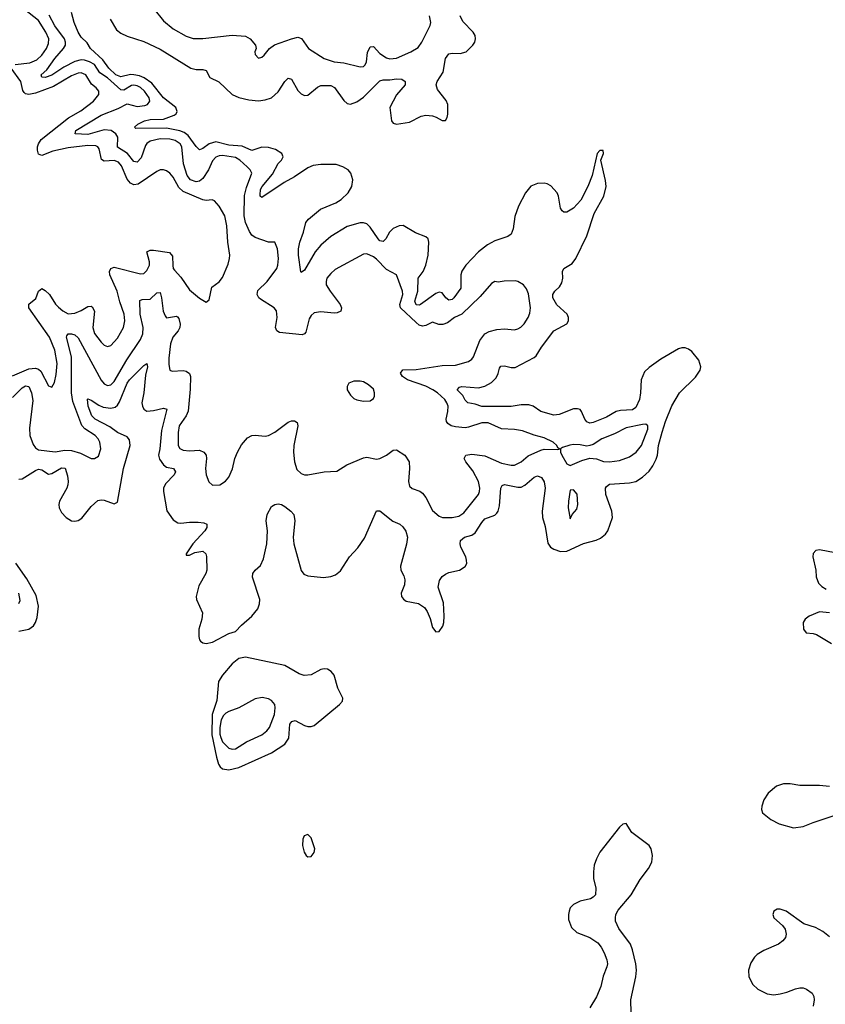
# Model space of a CAD drawing. Header units: inches. Extents: x 1954678 to 2060271, y 904822 to 1016299.
# Tile 384 of 403: x 2033454 to 2038364, y 1002822 to 1008826. Entities that reach past the tile are written whole.
import ezdxf

# ---------------------------------------------------------------- set-up
doc = ezdxf.new("R2010")
doc.units = ezdxf.units.IN
doc.header["$MEASUREMENT"] = 0
doc.layers.add('C0030', color=7, linetype='Continuous')

msp = doc.modelspace()

# ---------------------------------------------------------------- linework, layer by layer
at = {"layer": 'C0030', "color": 5}
for points, elevation in [([(2033426.2, 1008553.8), (2033516.3, 1008563.7), (2033558.7, 1008581.3), (2033588.5, 1008610), (2033616.9, 1008650), (2033630, 1008680.5), (2033631.5, 1008710), (2033613.7, 1008750), (2033570, 1008822), (2033455.4, 1008910)], 480), ([(2033410, 1006522.9), (2033470, 1006581.5), (2033490, 1006593.2), (2033510, 1006589.2), (2033526.3, 1006550), (2033535.1, 1006504.9), (2033514.6, 1006334.6), (2033516.8, 1006290), (2033535.9, 1006235.9), (2033550, 1006215.6), (2033570, 1006203.2), (2033670, 1006191.5), (2033730, 1006201.8), (2033770, 1006198.5), (2033824, 1006184), (2033890, 1006150.4), (2033910, 1006150.4), (2033934.8, 1006165.3), (2033948.4, 1006210), (2033942.4, 1006250), (2033932.7, 1006270), (2033915.1, 1006290), (2033850.7, 1006330.7), (2033832.1, 1006352.1), (2033777.4, 1006497.4), (2033770.3, 1006550), (2033769.9, 1006770), (2033739.8, 1006890), (2033741.5, 1006898.5), (2033749.8, 1006910.2), (2033770.8, 1006910.8), (2033790, 1006904.9), (2033810, 1006886.9), (2033950, 1006628), (2033970, 1006605.4), (2033990, 1006595.9), (2034010, 1006600.2), (2034030, 1006620.2), (2034107.2, 1006752.8), (2034190, 1006876.5), (2034205.8, 1006910), (2034206.8, 1006950), (2034188.5, 1007031.5), (2034186, 1007114), (2034200, 1007120), (2034250, 1007121.5), (2034290, 1007160.3), (2034310, 1007162.4), (2034318.9, 1007130), (2034328.7, 1007048.7), (2034341, 1007021), (2034350, 1007009.2), (2034410, 1007018), (2034415.2, 1007015.2), (2034424.7, 1007004.7), (2034433.4, 1006970), (2034431, 1006950), (2034420.2, 1006930), (2034387.1, 1006890), (2034373, 1006850), (2034363, 1006763), (2034362.9, 1006722.9), (2034368.5, 1006690), (2034382.7, 1006682.8), (2034450, 1006686.8), (2034470, 1006683.2), (2034488.6, 1006668.6), (2034494.8, 1006650), (2034492.8, 1006572.8), (2034480.8, 1006439.3), (2034469.6, 1006410.4), (2034426.8, 1006350), (2034419.3, 1006310), (2034419.6, 1006230), (2034431, 1006211), (2034450, 1006201.8), (2034490, 1006197.7), (2034550, 1006201.4), (2034577.4, 1006190), (2034590.2, 1006170), (2034593.6, 1006150), (2034586.7, 1006090), (2034590.4, 1006050), (2034607.6, 1006007.6), (2034628.7, 1005988.7), (2034673.2, 1005990), (2034708, 1006012), (2034730, 1006037.3), (2034751.9, 1006088.1), (2034765.7, 1006150), (2034782, 1006190), (2034806.4, 1006233.6), (2034842.6, 1006277.4), (2034870, 1006290.3), (2034890, 1006293.4), (2034950, 1006285.7), (2034970, 1006290.3), (2035010, 1006311.8), (2035090, 1006371.6), (2035110, 1006379.5), (2035130, 1006380.4), (2035144.9, 1006370), (2035150.4, 1006350), (2035124.5, 1006230), (2035123.2, 1006190), (2035129.1, 1006130), (2035144.2, 1006084.2), (2035170, 1006059.5), (2035190, 1006051.7), (2035210, 1006051.4), (2035310, 1006069.2), (2035386.9, 1006073.1), (2035449, 1006111), (2035550, 1006153.8), (2035570, 1006159), (2035630, 1006146.4), (2035650, 1006150.4), (2035690, 1006170.3), (2035730, 1006201.3), (2035750, 1006203.7), (2035801.3, 1006170), (2035827.2, 1006130), (2035830.2, 1006090.3), (2035823.6, 1006010), (2035830, 1005982), (2035847.2, 1005967.2), (2035892.2, 1005952.2), (2035910, 1005939.3), (2035930, 1005913.4), (2035970, 1005834.4), (2036010, 1005799.5), (2036030.3, 1005790.3), (2036090, 1005790.2), (2036130, 1005799.2), (2036160.3, 1005819.7), (2036249.8, 1005930), (2036256.8, 1005950), (2036259.3, 1005970), (2036251.6, 1006010), (2036215.9, 1006075.9), (2036173, 1006130), (2036164.2, 1006150), (2036172.7, 1006170), (2036210, 1006176.9), (2036290, 1006166.7), (2036390, 1006122.5), (2036450, 1006109.4), (2036470, 1006110.2), (2036510, 1006129.2), (2036553.4, 1006166.6), (2036630, 1006200.8), (2036650, 1006206.7), (2036734.6, 1006205.4), (2036746, 1006210), (2036734.6, 1006214.6), (2036729, 1006230), (2036705.2, 1006250), (2036650, 1006276.3), (2036590, 1006292.6), (2036518.8, 1006318.8), (2036470, 1006327), (2036390, 1006330.6), (2036310, 1006367.1), (2036270, 1006368.7), (2036190, 1006340.6), (2036170, 1006337.7), (2036110, 1006343), (2036084.2, 1006350), (2036063.5, 1006363.5), (2036056, 1006376), (2036053.2, 1006390), (2036063.7, 1006436.3), (2036064.9, 1006470), (2036058.7, 1006490), (2036044.8, 1006510), (2036001.5, 1006550), (2035972.5, 1006570), (2035930, 1006590.9), (2035818.9, 1006630), (2035787.1, 1006650), (2035774.3, 1006670), (2035790, 1006690.2), (2035870, 1006693.3), (2036030, 1006716.8), (2036110, 1006719.7), (2036190, 1006742.6), (2036210, 1006756.4), (2036220.5, 1006770), (2036258, 1006870), (2036288.4, 1006911.6), (2036315, 1006925), (2036363.3, 1006936.7), (2036410, 1006941.2), (2036470, 1006936), (2036490, 1006941.1), (2036507.7, 1006952.3), (2036530, 1006972.7), (2036554.3, 1007010), (2036563.5, 1007036.5), (2036567.1, 1007070), (2036554.5, 1007154.5), (2036544.2, 1007184.2), (2036524, 1007210), (2036490, 1007229.4), (2036473.3, 1007233.3), (2036408, 1007232), (2036370, 1007226), (2036350, 1007229), (2036330, 1007217.2), (2036261.5, 1007138.5), (2036148.6, 1007031.4), (2036105.3, 1007010), (2036061.2, 1006978.8), (2036032.3, 1006967.7), (2036008, 1006968), (2035970, 1006982.6), (2035930, 1006961.6), (2035910, 1006956.5), (2035890, 1006963.7), (2035870, 1006979.2), (2035776, 1007070), (2035772.2, 1007090), (2035788.6, 1007150), (2035788.4, 1007170), (2035750.9, 1007270.9), (2035690, 1007302.3), (2035630, 1007366), (2035610, 1007380.9), (2035570, 1007399.2), (2035550, 1007396), (2035378, 1007302), (2035350, 1007279.6), (2035327.2, 1007250), (2035321.7, 1007230), (2035322.6, 1007210), (2035345.7, 1007170), (2035407.2, 1007090), (2035415.3, 1007070), (2035411.6, 1007048.4), (2035390, 1007038.9), (2035370, 1007037.3), (2035290, 1007043.9), (2035250, 1007038.9), (2035230, 1007022.9), (2035218.7, 1007001.3), (2035198.2, 1006921.8), (2035190.2, 1006909.8), (2035176.2, 1006903.8), (2035038.2, 1006918.2), (2035020.7, 1006930), (2035014.3, 1006950), (2035023.9, 1007010), (2035020.5, 1007050), (2035004.5, 1007070), (2034921.6, 1007121.6), (2034911.8, 1007130), (2034902.4, 1007150), (2034905.9, 1007174.1), (2034963.1, 1007230), (2035022.3, 1007310), (2035028.5, 1007330), (2035030.9, 1007370), (2035025.6, 1007430), (2035010, 1007469.2), (2034970, 1007469.7), (2034890, 1007498.2), (2034870, 1007512.3), (2034854.1, 1007534.1), (2034831.6, 1007590), (2034823.3, 1007630), (2034825.5, 1007754.5), (2034836.8, 1007803.2), (2034868.5, 1007890), (2034859.1, 1007910), (2034839.8, 1007930), (2034795.5, 1007970), (2034770, 1007985.4), (2034690, 1007998.2), (2034670, 1007996.5), (2034650, 1007987.4), (2034630, 1007966.6), (2034604.3, 1007910), (2034570, 1007857.8), (2034550, 1007841.1), (2034530, 1007836.9), (2034496.2, 1007850), (2034475.8, 1007875.8), (2034453.3, 1007946.7), (2034442.7, 1008050), (2034432.2, 1008070), (2034402.7, 1008090), (2034370, 1008098.1), (2034310, 1008099.9), (2034250, 1008085.3), (2034229.4, 1008070.6), (2034221, 1008059), (2034195.2, 1007984.8), (2034170, 1007957.1), (2034150, 1007962.2), (2034111.3, 1008011.3), (2034049.9, 1008049.9), (2034052, 1008110), (2034039.6, 1008130), (2034011, 1008151), (2033970, 1008154.2), (2033870, 1008126.3), (2033792.7, 1008130), (2033796, 1008150), (2033950, 1008243.3), (2034054.8, 1008285.2), (2034110, 1008312.9), (2034170, 1008297.5), (2034216.8, 1008303.2), (2034233.7, 1008310), (2034247.9, 1008330), (2034243.9, 1008350), (2034215.5, 1008390), (2034190, 1008412.8), (2034170, 1008422.3), (2034150, 1008427.3), (2034135.4, 1008424.6), (2034090, 1008395.7), (2034070, 1008399.5), (2033990, 1008471.7), (2033942.8, 1008502.8), (2033910, 1008553), (2033880.2, 1008570), (2033850, 1008580.1), (2033830, 1008581), (2033789.6, 1008570.4), (2033723.6, 1008536.4), (2033650, 1008488.6), (2033610, 1008474.6), (2033590, 1008476), (2033585.1, 1008490), (2033620, 1008520), (2033668.6, 1008590), (2033722, 1008650), (2033732.7, 1008670), (2033734.5, 1008690), (2033727.7, 1008710), (2033667.9, 1008787.9), (2033634.8, 1008854.8)], 460), ([(2033450, 1006025.2), (2033470, 1006026), (2033550, 1006078), (2033570, 1006084.8), (2033590, 1006081.7), (2033630, 1006054), (2033650, 1006058.9), (2033710, 1006093.8), (2033731, 1006091), (2033745.3, 1006045.3), (2033750.7, 1006010), (2033748.4, 1005990), (2033741.6, 1005970), (2033696.6, 1005890), (2033692.7, 1005870), (2033695.9, 1005850), (2033710, 1005820.7), (2033738.4, 1005790), (2033769.6, 1005769.6), (2033790, 1005767.6), (2033810, 1005772.8), (2033832.4, 1005787.6), (2033890, 1005858.3), (2033930, 1005893.6), (2033950, 1005898.1), (2033970, 1005895.5), (2034030, 1005873.5), (2034050, 1005884.4), (2034086.9, 1006090), (2034128.5, 1006230), (2034124.3, 1006264.3), (2034110, 1006282.1), (2034050, 1006308.2), (2034003.5, 1006343.5), (2033913.6, 1006390), (2033893.4, 1006410), (2033870.9, 1006469.1), (2033867.9, 1006512.1), (2033870, 1006514.9), (2033890, 1006506.5), (2033936.5, 1006476.5), (2033964.1, 1006464.1), (2034010, 1006457.7), (2034035.7, 1006464.3), (2034050, 1006474.8), (2034063.5, 1006496.5), (2034109.5, 1006610), (2034122.9, 1006630), (2034210, 1006717.3), (2034230.2, 1006730.2), (2034234, 1006710), (2034221.3, 1006658.7), (2034210.1, 1006550), (2034198.3, 1006490), (2034202.2, 1006470), (2034210.9, 1006450.9), (2034230, 1006438.3), (2034270, 1006442.7), (2034330, 1006458.4), (2034351.9, 1006451.9), (2034318.7, 1006321.3), (2034308.4, 1006210), (2034300.4, 1006170), (2034305.5, 1006145.5), (2034330, 1006111.3), (2034350, 1006098.6), (2034391.8, 1006090), (2034404.5, 1006070), (2034396.8, 1006050), (2034343.3, 1005996.7), (2034331.3, 1005970), (2034330.8, 1005949.2), (2034350.8, 1005830.8), (2034390, 1005776.5), (2034418.8, 1005758.8), (2034436, 1005756), (2034490, 1005762.2), (2034541.7, 1005761.7), (2034577.4, 1005757.4), (2034594, 1005750), (2034594.9, 1005730), (2034582.7, 1005710), (2034510.3, 1005630), (2034468.6, 1005568.6), (2034470, 1005562), (2034490, 1005561.6), (2034522.5, 1005577.5), (2034570, 1005585.3), (2034588.4, 1005570), (2034593, 1005553), (2034595.4, 1005470), (2034588.6, 1005450), (2034545.5, 1005374.5), (2034529.5, 1005310), (2034532.3, 1005290), (2034569.2, 1005209.2), (2034565, 1005170), (2034545.5, 1005110), (2034545.4, 1005065.4), (2034550, 1005045.5), (2034556.7, 1005036.7), (2034570, 1005025.7), (2034590, 1005022.8), (2034630, 1005031.4), (2034730, 1005083.7), (2034770, 1005096.3), (2034806.2, 1005133.8), (2034870, 1005188.2), (2034906.2, 1005233.8), (2034916.1, 1005263.9), (2034918, 1005290), (2034873.4, 1005426.6), (2034874.7, 1005450), (2034889.6, 1005470), (2034922.7, 1005497.3), (2034941.1, 1005538.9), (2034961.4, 1005630), (2034963.9, 1005710), (2034956.3, 1005770), (2034963, 1005810), (2034990, 1005858.8), (2035010, 1005870.8), (2035030, 1005874), (2035050, 1005870.5), (2035070, 1005858), (2035107.3, 1005830), (2035124.9, 1005810), (2035130.3, 1005770.3), (2035121.5, 1005670), (2035124.5, 1005630), (2035170, 1005467.3), (2035185.8, 1005445.8), (2035210, 1005434.9), (2035305.9, 1005425.9), (2035349.8, 1005430.2), (2035379, 1005441), (2035410, 1005466.2), (2035463.7, 1005550), (2035514.3, 1005605.7), (2035555, 1005665), (2035630, 1005830.5), (2035650, 1005830.4), (2035728.1, 1005768.1), (2035770.4, 1005750), (2035790, 1005733.7), (2035807.4, 1005707.4), (2035817.3, 1005670), (2035812.7, 1005627.3), (2035774.4, 1005494.4), (2035777.4, 1005470), (2035795.6, 1005435.6), (2035802.6, 1005410), (2035800, 1005380), (2035780.3, 1005330), (2035781.3, 1005310), (2035792.7, 1005292.8), (2035810, 1005281.1), (2035885.4, 1005265.4), (2035921.2, 1005241.2), (2035937.4, 1005217.4), (2035955.3, 1005175.3), (2035970, 1005120.7), (2035990, 1005094), (2036010, 1005096.3), (2036032.5, 1005127.5), (2036038.7, 1005150), (2036040.8, 1005190), (2036037.2, 1005270), (2036005.6, 1005365.6), (2036013.8, 1005406.2), (2036029.9, 1005430.1), (2036050, 1005445.8), (2036070, 1005456), (2036134.5, 1005470), (2036169, 1005491), (2036178.7, 1005510), (2036178.5, 1005530), (2036173.4, 1005550), (2036143.2, 1005610), (2036138.5, 1005630), (2036141, 1005650), (2036165.1, 1005670), (2036210, 1005683.2), (2036230, 1005696.5), (2036270, 1005760.2), (2036290, 1005783.5), (2036350, 1005804), (2036362.7, 1005817.3), (2036370.6, 1005830), (2036378.3, 1005861.7), (2036386.6, 1005970), (2036394.6, 1005985.5), (2036410, 1005992.8), (2036490, 1005975.3), (2036510, 1005976.6), (2036532.3, 1005987.7), (2036590, 1006037.7), (2036610, 1006045.8), (2036634.2, 1006034.2), (2036650, 1006008.9), (2036657.5, 1005970), (2036638, 1005830), (2036640.4, 1005790), (2036656.3, 1005736.3), (2036674, 1005634), (2036690, 1005610.1), (2036710, 1005596.9), (2036750, 1005584.4), (2036790, 1005586.1), (2036890, 1005632.8), (2036967.1, 1005652.9), (2036994.2, 1005665.7), (2037024.2, 1005690), (2037039.1, 1005710), (2037068.3, 1005790), (2037063.7, 1005830), (2037027.2, 1005930), (2037025.5, 1005970), (2037030, 1005980.4), (2037050, 1005994.3), (2037170, 1006001.6), (2037210, 1006010.2), (2037250, 1006035.9), (2037290, 1006074.2), (2037313.7, 1006106.3), (2037334.5, 1006145.5), (2037341.4, 1006170), (2037347.7, 1006230), (2037370, 1006311.5), (2037390, 1006376.6), (2037430, 1006471.3), (2037476.6, 1006550), (2037573.2, 1006646.8), (2037601.5, 1006690), (2037605.6, 1006710), (2037594, 1006750), (2037550, 1006802.4), (2037530, 1006817.7), (2037510, 1006825.7), (2037490, 1006825.8), (2037470, 1006818.7), (2037362.9, 1006757.1), (2037290, 1006706.1), (2037261.5, 1006678.5), (2037241.7, 1006630), (2037238.3, 1006550), (2037231.3, 1006510), (2037210, 1006461.3), (2037190, 1006447.6), (2037116.3, 1006443.7), (2037090, 1006437.6), (2037030, 1006402.6), (2036950, 1006369.4), (2036930, 1006365.6), (2036910, 1006374), (2036898.4, 1006390), (2036877.8, 1006437.8), (2036870, 1006448.4), (2036854.2, 1006454.2), (2036830, 1006454), (2036741.7, 1006418.3), (2036710, 1006414), (2036630, 1006436.5), (2036583.1, 1006470), (2036558.1, 1006478.1), (2036510, 1006477.4), (2036450, 1006467.7), (2036270, 1006468.2), (2036230, 1006482), (2036186.6, 1006490), (2036170, 1006506.6), (2036154.8, 1006534.8), (2036121.5, 1006570), (2036134.5, 1006585.5), (2036149.9, 1006590.1), (2036250, 1006582), (2036290, 1006590.6), (2036330, 1006613.3), (2036358.5, 1006641.5), (2036371.4, 1006668.6), (2036378.3, 1006701.7), (2036386.2, 1006713.8), (2036410, 1006714.8), (2036450, 1006704.5), (2036474.2, 1006705.8), (2036590, 1006765.8), (2036602.6, 1006777.4), (2036634, 1006830), (2036710, 1006929.3), (2036790, 1006972.4), (2036798.8, 1006990), (2036799.8, 1007010), (2036791.7, 1007030), (2036727.7, 1007087.7), (2036704.7, 1007130), (2036704.5, 1007150), (2036715.9, 1007170), (2036743.6, 1007196.4), (2036759, 1007221), (2036764.9, 1007250), (2036762, 1007290), (2036769.8, 1007310), (2036820.7, 1007339.3), (2036844.9, 1007370), (2036911.1, 1007508.9), (2036956.4, 1007643.6), (2037014.6, 1007750), (2037028.4, 1007810), (2037025, 1007845), (2036997, 1007970), (2037012.8, 1008010), (2037010, 1008028), (2036990, 1008029), (2036974.8, 1008010), (2036943.5, 1007876.5), (2036916.1, 1007810), (2036874.5, 1007725.5), (2036830, 1007676.8), (2036790, 1007651.9), (2036770, 1007652.3), (2036760.5, 1007660.5), (2036750, 1007678), (2036738.5, 1007750), (2036729.9, 1007769.9), (2036692.4, 1007812.4), (2036670, 1007826.2), (2036650, 1007829.8), (2036610, 1007828), (2036570, 1007810.7), (2036537.1, 1007770), (2036494.5, 1007690), (2036472.8, 1007627.2), (2036462.3, 1007550), (2036450, 1007517.8), (2036430, 1007503.6), (2036350, 1007477.7), (2036306.3, 1007453.7), (2036249.7, 1007410.3), (2036173.2, 1007330), (2036150, 1007292.3), (2036143.9, 1007270), (2036143.6, 1007190), (2036100.1, 1007130), (2036090, 1007120.8), (2036070, 1007116), (2036050.8, 1007130), (2036030, 1007159.8), (2036010, 1007165), (2035990, 1007156.7), (2035897.6, 1007090), (2035890, 1007085.9), (2035870, 1007088), (2035862.7, 1007110), (2035880.1, 1007170), (2035882.1, 1007250), (2035913.7, 1007290), (2035929.4, 1007330), (2035943.8, 1007390), (2035948.7, 1007470), (2035943.5, 1007490), (2035930, 1007502.6), (2035866.5, 1007526.5), (2035790.6, 1007570.6), (2035768, 1007570), (2035730, 1007552), (2035708.7, 1007531.3), (2035686.4, 1007490), (2035670, 1007472.9), (2035650, 1007478.8), (2035638.5, 1007490), (2035590, 1007562), (2035570, 1007580.6), (2035550, 1007587.9), (2035530, 1007587.5), (2035450, 1007565), (2035350, 1007504.2), (2035289.4, 1007450.6), (2035254.3, 1007410), (2035190, 1007298.9), (2035170, 1007285.1), (2035168.1, 1007288.1), (2035153.3, 1007390), (2035154, 1007430), (2035161.8, 1007470), (2035184.7, 1007530), (2035198.8, 1007590), (2035213.6, 1007610), (2035288.2, 1007671.8), (2035382, 1007710), (2035414.2, 1007730), (2035456.4, 1007770), (2035478, 1007810), (2035484.4, 1007850), (2035472.8, 1007890), (2035455.8, 1007910), (2035422.9, 1007930), (2035382.6, 1007942.6), (2035290, 1007943.1), (2035242.7, 1007937.3), (2035210, 1007923.2), (2035130, 1007867.3), (2035066.3, 1007833.7), (2034930, 1007741.5), (2034921, 1007750), (2034919, 1007759), (2034922.3, 1007790), (2034932.6, 1007810), (2034996, 1007884), (2035030, 1007948.5), (2035050.7, 1007970), (2035060.6, 1007990), (2035051.1, 1008011.1), (2035014.2, 1008034.2), (2034970, 1008046.7), (2034930, 1008048.6), (2034870, 1008028.3), (2034810, 1008054.8), (2034730, 1008061.1), (2034650, 1008080.6), (2034609.7, 1008070.3), (2034570, 1008041.2), (2034550, 1008032.1), (2034530, 1008052.5), (2034481, 1008121), (2034457.5, 1008137.5), (2034430, 1008148.6), (2034350, 1008164), (2034163.1, 1008163.1), (2034154.5, 1008170), (2034173.6, 1008190), (2034215.8, 1008210), (2034250, 1008217.4), (2034330, 1008220.4), (2034395.4, 1008244.6), (2034407.3, 1008252.7), (2034413.3, 1008266.7), (2034405.5, 1008290), (2034330, 1008350), (2034259.3, 1008439.3), (2034212.3, 1008472.3), (2034183.9, 1008483.9), (2034150, 1008490.8), (2034130, 1008492), (2034070, 1008477.3), (2034039.6, 1008490), (2033998.3, 1008530), (2033961.7, 1008581.7), (2033886.6, 1008650), (2033865.6, 1008685.6), (2033830, 1008720.7), (2033809.8, 1008750), (2033785.6, 1008810), (2033769.2, 1008870.8)], 440), ([(2034005.5, 1008830), (2034044.1, 1008764.1), (2034070, 1008744.6), (2034110, 1008726), (2034210, 1008694), (2034310, 1008645.8), (2034497.7, 1008530), (2034530, 1008521.6), (2034570, 1008522.5), (2034590, 1008516.9), (2034613.6, 1008473.6), (2034667.1, 1008447.1), (2034750, 1008370.2), (2034790, 1008351), (2034850, 1008337.1), (2034910, 1008332.2), (2034950, 1008337.6), (2034990, 1008350.2), (2035030, 1008385.5), (2035070, 1008448.8), (2035090, 1008470.5), (2035110, 1008463.1), (2035150, 1008394.2), (2035170, 1008374.5), (2035190, 1008363.2), (2035210, 1008366.9), (2035270, 1008415.4), (2035290, 1008425.5), (2035350, 1008424.7), (2035373.7, 1008413.7), (2035430, 1008333.8), (2035450, 1008316.2), (2035470, 1008311.3), (2035510, 1008324.8), (2035550, 1008352.9), (2035650, 1008452.5), (2035670, 1008460.5), (2035710, 1008459.8), (2035750, 1008466.4), (2035782.7, 1008462.7), (2035803.1, 1008450), (2035803.7, 1008430), (2035750, 1008368.5), (2035711.1, 1008290), (2035720.2, 1008210), (2035730, 1008194.4), (2035750, 1008188.9), (2035830, 1008202.3), (2035901.2, 1008238.8), (2035930, 1008244.2), (2035970, 1008240.2), (2035992.5, 1008232.5), (2036030, 1008210.6), (2036050, 1008210.8), (2036060.7, 1008230), (2036064.7, 1008250), (2036063.5, 1008310), (2036054.5, 1008334.5), (2036000.9, 1008400.9), (2035993, 1008430), (2035998.7, 1008450), (2036034.6, 1008505.4), (2036049.9, 1008590.1), (2036070, 1008617.3), (2036090, 1008621.6), (2036139.6, 1008620.4), (2036176.2, 1008630), (2036216.9, 1008670), (2036228.2, 1008690), (2036232.8, 1008710), (2036229.7, 1008730), (2036217.4, 1008750), (2036155.6, 1008815.6), (2036138.1, 1008850)], 440), ([(2034272, 1008892), (2034330, 1008820.3), (2034390.2, 1008770.2), (2034470, 1008724.9), (2034512.4, 1008712.4), (2034570, 1008712.4), (2034750, 1008731.2), (2034830, 1008726.5), (2034859.3, 1008710), (2034890.7, 1008670), (2034894.8, 1008650), (2034887.7, 1008630), (2034890, 1008614), (2034910, 1008591), (2034930, 1008597.3), (2034945.2, 1008610), (2034976.2, 1008650), (2035007.5, 1008672.5), (2035110, 1008710.2), (2035150, 1008718.8), (2035171.5, 1008711.5), (2035215.3, 1008650), (2035310, 1008589), (2035370, 1008570.2), (2035430, 1008563.9), (2035530, 1008539), (2035550, 1008541.7), (2035559.7, 1008550), (2035568.6, 1008570), (2035574.1, 1008625.9), (2035590, 1008661.1), (2035610, 1008662.7), (2035650, 1008619.7), (2035690, 1008592.7), (2035710, 1008587.1), (2035750, 1008592), (2035838.4, 1008630), (2035882.9, 1008657.1), (2035905.3, 1008690), (2035955.4, 1008790), (2035959.7, 1008810), (2035952.6, 1008850)], 460), ([(2033410, 1006653.8), (2033510, 1006696.9), (2033550, 1006702), (2033570, 1006694.8), (2033583.1, 1006683.1), (2033630, 1006594.4), (2033650, 1006586), (2033666.6, 1006613.4), (2033677.2, 1006662.8), (2033683.2, 1006730), (2033668.9, 1006811.1), (2033635.9, 1006890), (2033509.2, 1007070), (2033509.3, 1007090.7), (2033552.9, 1007127.1), (2033570, 1007170.4), (2033590, 1007186.5), (2033610, 1007175.2), (2033636.6, 1007150), (2033672.5, 1007092.5), (2033690, 1007072.5), (2033717.6, 1007050), (2033750, 1007033.6), (2033790, 1007036.4), (2033830, 1007052.1), (2033870, 1007076.8), (2033890, 1007080.2), (2033896, 1007076), (2033909.4, 1007049.4), (2033899.6, 1006950), (2033910, 1006911.8), (2033950, 1006859.1), (2033970, 1006841.5), (2033990, 1006833.1), (2034010, 1006838.9), (2034050, 1006883.6), (2034086.5, 1006950), (2034094.3, 1006990), (2034091.9, 1007030), (2034065.1, 1007105.1), (2034049, 1007170), (2034004.1, 1007270), (2034002.4, 1007290), (2034010.6, 1007309.4), (2034030, 1007316.3), (2034190, 1007276.3), (2034210, 1007279.2), (2034230, 1007296.5), (2034244.7, 1007330), (2034246.1, 1007350), (2034230, 1007410.2), (2034250, 1007420.2), (2034270, 1007420.8), (2034367.6, 1007407.6), (2034385.3, 1007385.3), (2034387.4, 1007327.4), (2034390.3, 1007310), (2034398.3, 1007298.3), (2034436.7, 1007256.7), (2034490, 1007179.5), (2034550, 1007128.2), (2034590, 1007104), (2034610, 1007118), (2034625.1, 1007194.9), (2034670, 1007227.3), (2034690, 1007254), (2034725.1, 1007334.9), (2034733.7, 1007370), (2034735.1, 1007390), (2034723.1, 1007470), (2034716.8, 1007570), (2034704.4, 1007630), (2034669.8, 1007689.8), (2034640.9, 1007720.9), (2034627.2, 1007727.2), (2034590, 1007723.8), (2034570, 1007728), (2034450, 1007779.3), (2034423.4, 1007803.4), (2034390, 1007865.1), (2034370, 1007890.9), (2034350, 1007904.2), (2034330, 1007909.8), (2034310, 1007909.8), (2034290, 1007900.9), (2034176.4, 1007823.6), (2034150, 1007819.1), (2034130, 1007829.9), (2034110, 1007854.2), (2034075.4, 1007935.4), (2034057.1, 1007957.1), (2034030, 1007966.9), (2033970, 1007964.6), (2033953.5, 1007973.5), (2033938.6, 1008038.6), (2033931.5, 1008051.5), (2033917.5, 1008057.6), (2033870, 1008059.9), (2033750, 1008045.7), (2033655.7, 1008024.3), (2033590, 1007998.9), (2033570, 1008007.1), (2033563.2, 1008030), (2033563.6, 1008050), (2033568.4, 1008070), (2033585.3, 1008094.7), (2033752.6, 1008227.4), (2033827, 1008270), (2033904.5, 1008330), (2033936.1, 1008370), (2033936.4, 1008390), (2033921, 1008410), (2033893, 1008433), (2033858, 1008490), (2033830, 1008502), (2033810, 1008499.4), (2033770, 1008483.1), (2033661.4, 1008418.6), (2033550, 1008378.8), (2033510, 1008369.9), (2033490, 1008374.6), (2033481.9, 1008381.9), (2033474.1, 1008394.1), (2033461.4, 1008450), (2033401.5, 1008530)], 480), ([(2038510, 1005559.5), (2038330, 1005593.9), (2038306.4, 1005590), (2038290, 1005571.8), (2038288.3, 1005550), (2038306, 1005470), (2038309.4, 1005429.4), (2038323.6, 1005390), (2038343.2, 1005370), (2038370, 1005354.3)], 440), ([(2033450, 1005098.1), (2033510.9, 1005109.1), (2033538.6, 1005130), (2033550.4, 1005149.6), (2033560, 1005180), (2033569.9, 1005250), (2033554.6, 1005314.6), (2033497.1, 1005417.1), (2033431.3, 1005511.3)], 440), ([(2033450, 1005266.3), (2033456.3, 1005283.7), (2033449.8, 1005330)], 460), ([(2038390, 1005209.7), (2038330, 1005214.6), (2038266, 1005190), (2038241.3, 1005170), (2038228.8, 1005150), (2038230.5, 1005110), (2038247.4, 1005087.4), (2038290, 1005084.2), (2038310, 1005078), (2038402.2, 1005022.2)], 440), ([(2038389.9, 1004149.9), (2038330, 1004155.9), (2038210, 1004156.7), (2038150, 1004167.5), (2038110, 1004167.3), (2038066.7, 1004153.3), (2038016.5, 1004110), (2037989.4, 1004070), (2037976.9, 1004030), (2037975.3, 1004010), (2037982, 1003990), (2038031.6, 1003950), (2038083.1, 1003923.1), (2038170, 1003899), (2038230, 1003905.8), (2038290, 1003931.6), (2038430, 1003977.5)], 440), ([(2037181.4, 1002770), (2037178.1, 1002850), (2037210.5, 1002989.5), (2037213.6, 1003030), (2037210, 1003068.7), (2037190, 1003155.3), (2037177.6, 1003190), (2037105, 1003284.9), (2037086.6, 1003330), (2037084.8, 1003350), (2037088.7, 1003370), (2037102.8, 1003397.2), (2037180.3, 1003490), (2037236.2, 1003583.8), (2037287.3, 1003650), (2037306.6, 1003690), (2037311.4, 1003730), (2037303.2, 1003770), (2037291.6, 1003790), (2037185.1, 1003870), (2037150, 1003924.5), (2037130, 1003921.6), (2037110, 1003902.9), (2036990, 1003749.8), (2036969.7, 1003710.3), (2036955.9, 1003670), (2036951.1, 1003630), (2036952.1, 1003590), (2036966.8, 1003530), (2036963.2, 1003490), (2036950, 1003474.8), (2036933.6, 1003466.4), (2036870, 1003451.6), (2036830, 1003431.2), (2036809.5, 1003410), (2036802.3, 1003390), (2036798.2, 1003370), (2036799.6, 1003339.6), (2036817.8, 1003290), (2036850, 1003259.6), (2036930, 1003230.4), (2036977, 1003197), (2036998.7, 1003170), (2037016.1, 1003136.1), (2037032.8, 1003092.8), (2037036.5, 1003070), (2037033.7, 1003050), (2037010, 1002994), (2036996.5, 1002930), (2036970, 1002867), (2036930, 1002800.5)], 440), ([(2038390, 1003233.1), (2038350, 1003266.8), (2038305.1, 1003290), (2038233.7, 1003313.7), (2038126, 1003390), (2038090, 1003402.4), (2038070, 1003401.6), (2038050.7, 1003390), (2038043.8, 1003370), (2038050.5, 1003350), (2038103.7, 1003303.7), (2038120.4, 1003280.4), (2038126.7, 1003250), (2038122, 1003230), (2038106.5, 1003210), (2038079.6, 1003190), (2037990, 1003149.9), (2037950, 1003127), (2037932.2, 1003110), (2037910, 1003074.3), (2037896.2, 1003030), (2037899.2, 1002990), (2037922.3, 1002942.3), (2037954, 1002914), (2038010, 1002886.9), (2038050, 1002879.7), (2038090, 1002885.2), (2038130, 1002895.6), (2038182.7, 1002917.3), (2038210, 1002922.5), (2038230, 1002922.3), (2038250, 1002915.2), (2038283.8, 1002890), (2038294.1, 1002870), (2038296.8, 1002850), (2038289.5, 1002810)], 440)]:
    msp.add_lwpolyline(points, dxfattribs=dict(at, elevation=elevation))
for points, elevation in [([(2035530, 1006622.9), (2035490, 1006622), (2035461, 1006610), (2035450.7, 1006590), (2035450.7, 1006570), (2035470, 1006536), (2035490, 1006517.3), (2035510, 1006508), (2035550, 1006499.3), (2035590, 1006503), (2035610, 1006516), (2035617, 1006530), (2035617, 1006550), (2035610, 1006573.2), (2035580.5, 1006600.5), (2035550, 1006618.4)], 480), ([(2037270, 1006359.5), (2037250, 1006358.3), (2037150, 1006337.1), (2037079.7, 1006300.3), (2037002.4, 1006270), (2036950, 1006236.8), (2036930, 1006229.6), (2036910, 1006226), (2036870, 1006234), (2036830, 1006235.4), (2036807.7, 1006232.3), (2036763.4, 1006216.6), (2036751, 1006209), (2036750.8, 1006190), (2036758, 1006170), (2036790, 1006118.8), (2036810, 1006107.3), (2036881.2, 1006138.8), (2036930, 1006151.7), (2036970, 1006147.7), (2037012.5, 1006132.5), (2037050, 1006131), (2037110, 1006138.8), (2037170, 1006161.3), (2037211.1, 1006190), (2037244.2, 1006230), (2037282.4, 1006330), (2037282.7, 1006350)], 460), ([(2036830, 1005959), (2036810, 1005958), (2036798.9, 1005890), (2036797.6, 1005850), (2036810, 1005782), (2036822, 1005810), (2036850, 1005841), (2036856.9, 1005870), (2036852.6, 1005932.6)], 460), ([(2034830, 1004939.1), (2034790, 1004931.6), (2034750, 1004898.9), (2034690.2, 1004830), (2034666.6, 1004790), (2034654.9, 1004674.9), (2034627.2, 1004590), (2034625.3, 1004465.3), (2034653.1, 1004330), (2034666.2, 1004286.2), (2034676, 1004270), (2034690, 1004258.7), (2034730, 1004251.4), (2034790, 1004265.3), (2034990, 1004355.7), (2035071.1, 1004408.9), (2035094.5, 1004445.5), (2035101.8, 1004530), (2035113.1, 1004546.9), (2035132.7, 1004552.7), (2035190, 1004522.2), (2035210, 1004516.8), (2035230, 1004515.7), (2035250, 1004521.9), (2035404.2, 1004650), (2035421, 1004670), (2035424.6, 1004690), (2035392.9, 1004750), (2035370, 1004829.5), (2035352.2, 1004852.2), (2035330, 1004865.4), (2035310, 1004867.6), (2035290, 1004862.9), (2035230, 1004830.5), (2035187.6, 1004827.6), (2035157.5, 1004837.5), (2035070, 1004887.7)], 440), ([(2034932.5, 1004692.5), (2034890, 1004686), (2034789.3, 1004630.7), (2034730, 1004608.7), (2034710, 1004598.2), (2034696, 1004584), (2034683.3, 1004556.7), (2034674.5, 1004510), (2034674.4, 1004470), (2034679.8, 1004450), (2034690, 1004423.6), (2034730, 1004383.9), (2034750, 1004377.6), (2034770, 1004380.2), (2034837.5, 1004422.5), (2034930, 1004466.5), (2034960.4, 1004490), (2034977.3, 1004510), (2035008, 1004590), (2035011.3, 1004630), (2035009.6, 1004650), (2034990, 1004674), (2034970, 1004684.2)], 460), ([(2035210, 1003858), (2035188.8, 1003850), (2035180.3, 1003830), (2035179, 1003790), (2035188.2, 1003750), (2035199.5, 1003730), (2035210, 1003722), (2035230, 1003723.5), (2035250, 1003747.2), (2035252.7, 1003770), (2035230, 1003836.9)], 440)]:
    msp.add_lwpolyline(points, close=True, dxfattribs=dict(at, elevation=elevation))

doc.saveas('drawing.dxf')
